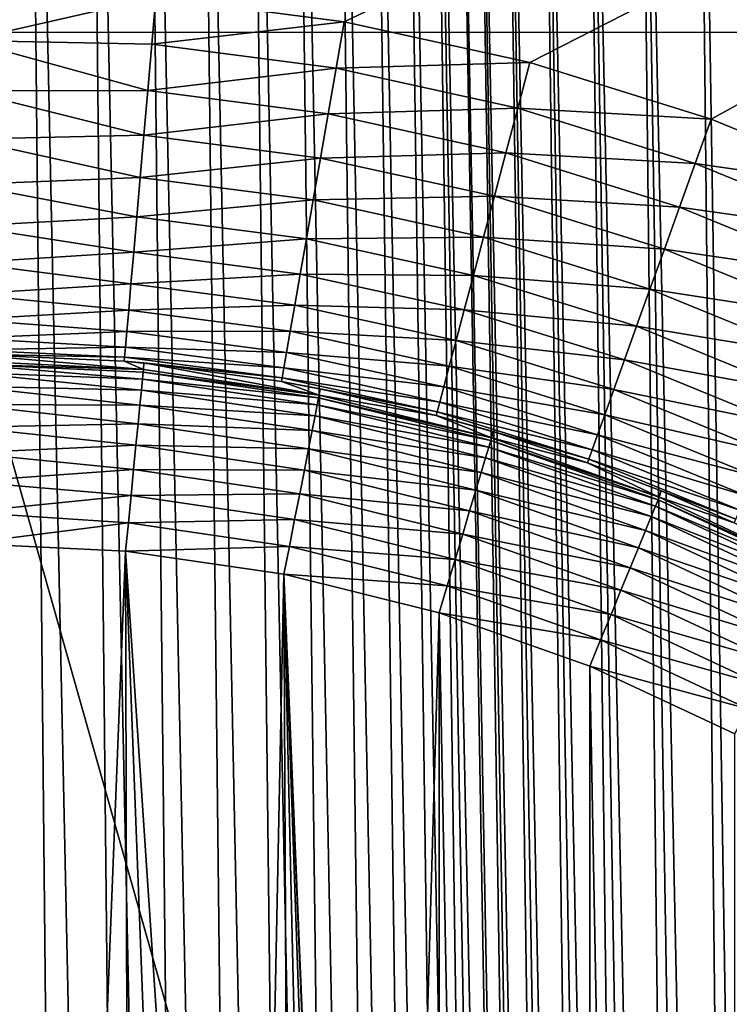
# Model space of a CAD drawing. Header units: millimetres. Extents: x -110 to 110, y 0 to 80.
# Tile 380 of 439: x 81.62 to 85.51, y 59.69 to 65.09. Entities that reach past the tile are written whole.
import ezdxf

# ---------------------------------------------------------------- set-up
doc = ezdxf.new("R2010")
doc.units = ezdxf.units.MM
doc.header["$LTSCALE"] = 59.460957
for name, color, linetype in [('158', 7, 'CONTINUOUS'), ('176', 7, 'CONTINUOUS'), ('253', 7, 'CONTINUOUS'), ('295', 7, 'CONTINUOUS'), ('4', 7, 'CONTINUOUS'), ('53', 7, 'CONTINUOUS'), ('6', 7, 'CONTINUOUS'), ('65', 7, 'CONTINUOUS'), ('74', 7, 'CONTINUOUS')]:
    doc.layers.add(name, color=color, linetype=linetype)

msp = doc.modelspace()

# ---------------------------------------------------------------- linework, layer by layer
at = {"layer": '158', "color": 7, "linetype": 'CONTINUOUS'}
for points in [[(81.3314, 63.253, 53.0349), (81.3314, 63.2172, 50.9825), (82.3023, 63.17, 50.9825), (81.3314, 63.253, 53.0349)], [(82.1978, 63.2156, 53.0349), (81.3314, 63.253, 53.0349), (82.3023, 63.17, 50.9825), (82.1978, 63.2156, 53.0349)], [(82.3058, 63.2056, 53.0349), (82.1978, 63.2156, 53.0349), (82.3023, 63.17, 50.9825), (82.3058, 63.2056, 53.0349)], [(83.2651, 63.0287, 50.9825), (82.3058, 63.2056, 53.0349), (82.3023, 63.17, 50.9825), (83.2651, 63.0287, 50.9825)], [(83.0587, 63.1035, 53.0349), (82.3058, 63.2056, 53.0349), (83.2651, 63.0287, 50.9825), (83.0587, 63.1035, 53.0349)], [(83.2711, 63.0641, 53.0349), (83.0587, 63.1035, 53.0349), (83.2651, 63.0287, 50.9825), (83.2711, 63.0641, 53.0349)], [(83.9067, 62.9175, 53.0349), (83.2711, 63.0641, 53.0349), (83.2651, 63.0287, 50.9825), (83.9067, 62.9175, 53.0349)], [(84.2097, 62.7947, 50.9825), (83.9067, 62.9175, 53.0349), (83.2651, 63.0287, 50.9825), (84.2097, 62.7947, 50.9825)], [(84.2181, 62.8296, 53.0349), (83.9067, 62.9175, 53.0349), (84.2097, 62.7947, 50.9825), (84.2181, 62.8296, 53.0349)], [(84.7355, 62.6591, 53.0349), (84.2181, 62.8296, 53.0349), (84.2097, 62.7947, 50.9825), (84.7355, 62.6591, 53.0349)], [(85.127, 62.4702, 50.9825), (84.7355, 62.6591, 53.0349), (84.2097, 62.7947, 50.9825), (85.127, 62.4702, 50.9825)], [(85.1379, 62.5044, 53.0349), (84.7355, 62.6591, 53.0349), (85.127, 62.4702, 50.9825), (85.1379, 62.5044, 53.0349)], [(85.5389, 62.3301, 53.0349), (85.1379, 62.5044, 53.0349), (85.127, 62.4702, 50.9825), (85.5389, 62.3301, 53.0349)], [(86.0086, 62.0581, 50.9825), (85.5389, 62.3301, 53.0349), (85.127, 62.4702, 50.9825), (86.0086, 62.0581, 50.9825)]]:
    msp.add_3dface(points, dxfattribs=at)
at = {"layer": '176', "color": 7, "linetype": 'CONTINUOUS'}
for points in [[(82.3702, 65.2078, 55), (81.3314, 65.2527, 55), (81.3314, 64.9712, 54.9801), (82.3702, 65.2078, 55)], [(82.3479, 64.9506, 54.9833), (82.3702, 65.2078, 55), (81.3314, 64.9712, 54.9801), (82.3479, 64.9506, 54.9833)], [(83.4023, 65.0734, 55), (82.3702, 65.2078, 55), (82.3479, 64.9506, 54.9833), (83.4023, 65.0734, 55)], [(83.3579, 64.8191, 54.9833), (83.4023, 65.0734, 55), (82.3479, 64.9506, 54.9833), (83.3579, 64.8191, 54.9833)], [(84.419, 64.8505, 55), (83.4023, 65.0734, 55), (83.3579, 64.8191, 54.9833), (84.419, 64.8505, 55)], [(81.3314, 64.6953, 54.9208), (82.3261, 64.6977, 54.9333), (81.3314, 64.9712, 54.9801), (81.3314, 64.6953, 54.9208)], [(82.3261, 64.6977, 54.9333), (82.3479, 64.9506, 54.9833), (81.3314, 64.9712, 54.9801), (82.3261, 64.6977, 54.9333)], [(82.3261, 64.6977, 54.9333), (83.3579, 64.8191, 54.9833), (82.3479, 64.9506, 54.9833), (82.3261, 64.6977, 54.9333)], [(83.3143, 64.569, 54.9333), (83.3579, 64.8191, 54.9833), (82.3261, 64.6977, 54.9333), (83.3143, 64.569, 54.9333)], [(83.3143, 64.569, 54.9333), (84.3528, 64.6009, 54.9833), (83.3579, 64.8191, 54.9833), (83.3143, 64.569, 54.9333)], [(84.3528, 64.6009, 54.9833), (84.419, 64.8505, 55), (83.3579, 64.8191, 54.9833), (84.3528, 64.6009, 54.9833)], [(85.4126, 64.5407, 55), (84.419, 64.8505, 55), (84.3528, 64.6009, 54.9833), (85.4126, 64.5407, 55)], [(82.3049, 64.4533, 54.8511), (82.3261, 64.6977, 54.9333), (81.3314, 64.6953, 54.9208), (82.3049, 64.4533, 54.8511)], [(81.3314, 64.4305, 54.8232), (82.3049, 64.4533, 54.8511), (81.3314, 64.6953, 54.9208), (81.3314, 64.4305, 54.8232)], [(82.3049, 64.4533, 54.8511), (83.3143, 64.569, 54.9333), (82.3261, 64.6977, 54.9333), (82.3049, 64.4533, 54.8511)], [(84.2878, 64.3555, 54.9333), (84.3528, 64.6009, 54.9833), (83.3143, 64.569, 54.9333), (84.2878, 64.3555, 54.9333)], [(84.2878, 64.3555, 54.9333), (85.3252, 64.2977, 54.9833), (84.3528, 64.6009, 54.9833), (84.2878, 64.3555, 54.9333)], [(85.3252, 64.2977, 54.9833), (85.4126, 64.5407, 55), (84.3528, 64.6009, 54.9833), (85.3252, 64.2977, 54.9833)], [(83.2722, 64.3274, 54.8511), (83.3143, 64.569, 54.9333), (82.3049, 64.4533, 54.8511), (83.2722, 64.3274, 54.8511)], [(83.2722, 64.3274, 54.8511), (84.2878, 64.3555, 54.9333), (83.3143, 64.569, 54.9333), (83.2722, 64.3274, 54.8511)], [(86.3758, 64.1463, 55), (85.4126, 64.5407, 55), (85.3252, 64.2977, 54.9833), (86.3758, 64.1463, 55)], [(82.2849, 64.2216, 54.7378), (82.3049, 64.4533, 54.8511), (81.3314, 64.4305, 54.8232), (82.2849, 64.2216, 54.7378)], [(82.2849, 64.2216, 54.7378), (83.2722, 64.3274, 54.8511), (82.3049, 64.4533, 54.8511), (82.2849, 64.2216, 54.7378)], [(81.3314, 64.1821, 54.6893), (82.2849, 64.2216, 54.7378), (81.3314, 64.4305, 54.8232), (81.3314, 64.1821, 54.6893)], [(84.225, 64.1185, 54.8511), (84.2878, 64.3555, 54.9333), (83.2722, 64.3274, 54.8511), (84.225, 64.1185, 54.8511)], [(84.225, 64.1185, 54.8511), (85.2392, 64.0589, 54.9333), (84.2878, 64.3555, 54.9333), (84.225, 64.1185, 54.8511)], [(85.2392, 64.0589, 54.9333), (85.3252, 64.2977, 54.9833), (84.2878, 64.3555, 54.9333), (85.2392, 64.0589, 54.9333)], [(83.2322, 64.0982, 54.7378), (83.2722, 64.3274, 54.8511), (82.2849, 64.2216, 54.7378), (83.2322, 64.0982, 54.7378)], [(83.2322, 64.0982, 54.7378), (84.225, 64.1185, 54.8511), (83.2722, 64.3274, 54.8511), (83.2322, 64.0982, 54.7378)], [(85.2392, 64.0589, 54.9333), (86.2678, 63.9118, 54.9833), (85.3252, 64.2977, 54.9833), (85.2392, 64.0589, 54.9333)], [(86.2678, 63.9118, 54.9833), (86.3758, 64.1463, 55), (85.3252, 64.2977, 54.9833), (86.2678, 63.9118, 54.9833)], [(82.2662, 64.0064, 54.5955), (82.2849, 64.2216, 54.7378), (81.3314, 64.1821, 54.6893), (82.2662, 64.0064, 54.5955)], [(81.3314, 63.955, 54.5218), (82.2662, 64.0064, 54.5955), (81.3314, 64.1821, 54.6893), (81.3314, 63.955, 54.5218)], [(82.2662, 64.0064, 54.5955), (83.2322, 64.0982, 54.7378), (82.2849, 64.2216, 54.7378), (82.2662, 64.0064, 54.5955)], [(84.1654, 63.8936, 54.7378), (84.225, 64.1185, 54.8511), (83.2322, 64.0982, 54.7378), (84.1654, 63.8936, 54.7378)], [(84.1654, 63.8936, 54.7378), (85.1562, 63.8281, 54.8511), (84.225, 64.1185, 54.8511), (84.1654, 63.8936, 54.7378)], [(85.1562, 63.8281, 54.8511), (85.2392, 64.0589, 54.9333), (84.225, 64.1185, 54.8511), (85.1562, 63.8281, 54.8511)], [(83.1951, 63.8854, 54.5955), (83.2322, 64.0982, 54.7378), (82.2662, 64.0064, 54.5955), (83.1951, 63.8854, 54.5955)], [(83.1951, 63.8854, 54.5955), (84.1654, 63.8936, 54.7378), (83.2322, 64.0982, 54.7378), (83.1951, 63.8854, 54.5955)], [(85.1562, 63.8281, 54.8511), (86.1615, 63.6812, 54.9333), (85.2392, 64.0589, 54.9333), (85.1562, 63.8281, 54.8511)], [(86.1615, 63.6812, 54.9333), (86.2678, 63.9118, 54.9833), (85.2392, 64.0589, 54.9333), (86.1615, 63.6812, 54.9333)], [(82.2494, 63.8112, 54.4265), (82.2662, 64.0064, 54.5955), (81.3314, 63.955, 54.5218), (82.2494, 63.8112, 54.4265)], [(81.3314, 63.7537, 54.3241), (82.2494, 63.8112, 54.4265), (81.3314, 63.955, 54.5218), (81.3314, 63.7537, 54.3241)], [(82.2494, 63.8112, 54.4265), (83.1951, 63.8854, 54.5955), (82.2662, 64.0064, 54.5955), (82.2494, 63.8112, 54.4265)], [(83.1614, 63.6924, 54.4265), (83.1951, 63.8854, 54.5955), (82.2494, 63.8112, 54.4265), (83.1614, 63.6924, 54.4265)], [(83.1614, 63.6924, 54.4265), (84.11, 63.6848, 54.5955), (83.1951, 63.8854, 54.5955), (83.1614, 63.6924, 54.4265)], [(84.11, 63.6848, 54.5955), (84.1654, 63.8936, 54.7378), (83.1951, 63.8854, 54.5955), (84.11, 63.6848, 54.5955)], [(84.11, 63.6848, 54.5955), (85.0774, 63.6092, 54.7378), (84.1654, 63.8936, 54.7378), (84.11, 63.6848, 54.5955)], [(85.0774, 63.6092, 54.7378), (85.1562, 63.8281, 54.8511), (84.1654, 63.8936, 54.7378), (85.0774, 63.6092, 54.7378)], [(82.2345, 63.6394, 54.2336), (82.2494, 63.8112, 54.4265), (81.3314, 63.7537, 54.3241), (82.2345, 63.6394, 54.2336)], [(82.2345, 63.6394, 54.2336), (83.1614, 63.6924, 54.4265), (82.2494, 63.8112, 54.4265), (82.2345, 63.6394, 54.2336)], [(85.0774, 63.6092, 54.7378), (86.0589, 63.4585, 54.8511), (85.1562, 63.8281, 54.8511), (85.0774, 63.6092, 54.7378)], [(86.0589, 63.4585, 54.8511), (86.1615, 63.6812, 54.9333), (85.1562, 63.8281, 54.8511), (86.0589, 63.4585, 54.8511)], [(81.3314, 63.5823, 54.0999), (82.2345, 63.6394, 54.2336), (81.3314, 63.7537, 54.3241), (81.3314, 63.5823, 54.0999)], [(83.1318, 63.5226, 54.2336), (83.1614, 63.6924, 54.4265), (82.2345, 63.6394, 54.2336), (83.1318, 63.5226, 54.2336)], [(83.1318, 63.5226, 54.2336), (84.0599, 63.4954, 54.4265), (83.1614, 63.6924, 54.4265), (83.1318, 63.5226, 54.2336)], [(84.0599, 63.4954, 54.4265), (84.11, 63.6848, 54.5955), (83.1614, 63.6924, 54.4265), (84.0599, 63.4954, 54.4265)], [(84.0599, 63.4954, 54.4265), (85.0042, 63.4059, 54.5955), (84.11, 63.6848, 54.5955), (84.0599, 63.4954, 54.4265)], [(85.0042, 63.4059, 54.5955), (85.0774, 63.6092, 54.7378), (84.11, 63.6848, 54.5955), (85.0042, 63.4059, 54.5955)], [(82.2219, 63.4939, 54.0201), (82.2345, 63.6394, 54.2336), (81.3314, 63.5823, 54.0999), (82.2219, 63.4939, 54.0201)], [(82.2219, 63.4939, 54.0201), (83.1318, 63.5226, 54.2336), (82.2345, 63.6394, 54.2336), (82.2219, 63.4939, 54.0201)], [(81.3314, 63.4441, 53.8539), (82.2219, 63.4939, 54.0201), (81.3314, 63.5823, 54.0999), (81.3314, 63.4441, 53.8539)], [(85.0042, 63.4059, 54.5955), (85.9615, 63.2472, 54.7378), (85.0774, 63.6092, 54.7378), (85.0042, 63.4059, 54.5955)], [(85.9615, 63.2472, 54.7378), (86.0589, 63.4585, 54.8511), (85.0774, 63.6092, 54.7378), (85.9615, 63.2472, 54.7378)], [(83.1067, 63.3787, 54.0201), (83.1318, 63.5226, 54.2336), (82.2219, 63.4939, 54.0201), (83.1067, 63.3787, 54.0201)], [(83.1067, 63.3787, 54.0201), (84.0157, 63.3288, 54.2336), (83.1318, 63.5226, 54.2336), (83.1067, 63.3787, 54.0201)], [(84.0157, 63.3288, 54.2336), (84.0599, 63.4954, 54.4265), (83.1318, 63.5226, 54.2336), (84.0157, 63.3288, 54.2336)], [(82.2118, 63.3771, 53.7895), (82.2219, 63.4939, 54.0201), (81.3314, 63.4441, 53.8539), (82.2118, 63.3771, 53.7895)], [(82.2118, 63.3771, 53.7895), (83.1067, 63.3787, 54.0201), (82.2219, 63.4939, 54.0201), (82.2118, 63.3771, 53.7895)], [(84.0157, 63.3288, 54.2336), (84.9379, 63.2216, 54.4265), (84.0599, 63.4954, 54.4265), (84.0157, 63.3288, 54.2336)], [(84.9379, 63.2216, 54.4265), (85.0042, 63.4059, 54.5955), (84.0599, 63.4954, 54.4265), (84.9379, 63.2216, 54.4265)], [(81.3314, 63.3419, 53.5908), (82.2118, 63.3771, 53.7895), (81.3314, 63.4441, 53.8539), (81.3314, 63.3419, 53.5908)], [(82.2043, 63.2909, 53.5457), (82.2118, 63.3771, 53.7895), (81.3314, 63.3419, 53.5908), (82.2043, 63.2909, 53.5457)], [(82.2043, 63.2909, 53.5457), (83.0866, 63.2632, 53.7895), (82.2118, 63.3771, 53.7895), (82.2043, 63.2909, 53.5457)], [(83.0866, 63.2632, 53.7895), (83.1067, 63.3787, 54.0201), (82.2118, 63.3771, 53.7895), (83.0866, 63.2632, 53.7895)], [(83.0866, 63.2632, 53.7895), (83.9783, 63.1876, 54.0201), (83.1067, 63.3787, 54.0201), (83.0866, 63.2632, 53.7895)], [(83.9783, 63.1876, 54.0201), (84.0157, 63.3288, 54.2336), (83.1067, 63.3787, 54.0201), (83.9783, 63.1876, 54.0201)], [(84.9379, 63.2216, 54.4265), (85.8711, 63.051, 54.5955), (85.0042, 63.4059, 54.5955), (84.9379, 63.2216, 54.4265)], [(85.8711, 63.051, 54.5955), (85.9615, 63.2472, 54.7378), (85.0042, 63.4059, 54.5955), (85.8711, 63.051, 54.5955)], [(81.3314, 63.2778, 53.316), (82.2043, 63.2909, 53.5457), (81.3314, 63.3419, 53.5908), (81.3314, 63.2778, 53.316)], [(83.9783, 63.1876, 54.0201), (84.8795, 63.0594, 54.2336), (84.0157, 63.3288, 54.2336), (83.9783, 63.1876, 54.0201)], [(84.8795, 63.0594, 54.2336), (84.9379, 63.2216, 54.4265), (84.0157, 63.3288, 54.2336), (84.8795, 63.0594, 54.2336)], [(82.1997, 63.2367, 53.2927), (82.2043, 63.2909, 53.5457), (81.3314, 63.2778, 53.316), (82.1997, 63.2367, 53.2927)], [(81.3314, 63.253, 53.0349), (82.1997, 63.2367, 53.2927), (81.3314, 63.2778, 53.316), (81.3314, 63.253, 53.0349)], [(81.3314, 63.253, 53.0349), (82.1978, 63.2156, 53.0349), (82.1997, 63.2367, 53.2927), (81.3314, 63.253, 53.0349)], [(82.1997, 63.2367, 53.2927), (83.0717, 63.1779, 53.5457), (82.2043, 63.2909, 53.5457), (82.1997, 63.2367, 53.2927)], [(83.0717, 63.1779, 53.5457), (83.0866, 63.2632, 53.7895), (82.2043, 63.2909, 53.5457), (83.0717, 63.1779, 53.5457)], [(83.0717, 63.1779, 53.5457), (83.9482, 63.0742, 53.7895), (83.0866, 63.2632, 53.7895), (83.0717, 63.1779, 53.5457)], [(83.9482, 63.0742, 53.7895), (83.9783, 63.1876, 54.0201), (83.0866, 63.2632, 53.7895), (83.9482, 63.0742, 53.7895)], [(82.1978, 63.2156, 53.0349), (83.0624, 63.1244, 53.2927), (82.1997, 63.2367, 53.2927), (82.1978, 63.2156, 53.0349)], [(82.1978, 63.2156, 53.0349), (82.3058, 63.2056, 53.0349), (83.0624, 63.1244, 53.2927), (82.1978, 63.2156, 53.0349)], [(83.0624, 63.1244, 53.2927), (83.0717, 63.1779, 53.5457), (82.1997, 63.2367, 53.2927), (83.0624, 63.1244, 53.2927)], [(82.3058, 63.2056, 53.0349), (83.0587, 63.1035, 53.0349), (83.0624, 63.1244, 53.2927), (82.3058, 63.2056, 53.0349)], [(84.8795, 63.0594, 54.2336), (85.7891, 62.8731, 54.4265), (84.9379, 63.2216, 54.4265), (84.8795, 63.0594, 54.2336)], [(85.7891, 62.8731, 54.4265), (85.8711, 63.051, 54.5955), (84.9379, 63.2216, 54.4265), (85.7891, 62.8731, 54.4265)], [(83.0624, 63.1244, 53.2927), (83.9261, 62.9906, 53.5457), (83.0717, 63.1779, 53.5457), (83.0624, 63.1244, 53.2927)], [(83.9261, 62.9906, 53.5457), (83.9482, 63.0742, 53.7895), (83.0717, 63.1779, 53.5457), (83.9261, 62.9906, 53.5457)], [(83.9482, 63.0742, 53.7895), (84.8301, 62.922, 54.0201), (83.9783, 63.1876, 54.0201), (83.9482, 63.0742, 53.7895)], [(84.8301, 62.922, 54.0201), (84.8795, 63.0594, 54.2336), (83.9783, 63.1876, 54.0201), (84.8301, 62.922, 54.0201)], [(83.0587, 63.1035, 53.0349), (83.9121, 62.938, 53.2927), (83.0624, 63.1244, 53.2927), (83.0587, 63.1035, 53.0349)], [(83.0587, 63.1035, 53.0349), (83.2711, 63.0641, 53.0349), (83.9121, 62.938, 53.2927), (83.0587, 63.1035, 53.0349)], [(83.9121, 62.938, 53.2927), (83.9261, 62.9906, 53.5457), (83.0624, 63.1244, 53.2927), (83.9121, 62.938, 53.2927)], [(83.2711, 63.0641, 53.0349), (83.9067, 62.9175, 53.0349), (83.9121, 62.938, 53.2927), (83.2711, 63.0641, 53.0349)], [(83.9261, 62.9906, 53.5457), (84.7904, 62.8116, 53.7895), (83.9482, 63.0742, 53.7895), (83.9261, 62.9906, 53.5457)], [(84.7904, 62.8116, 53.7895), (84.8301, 62.922, 54.0201), (83.9482, 63.0742, 53.7895), (84.7904, 62.8116, 53.7895)], [(84.8301, 62.922, 54.0201), (85.7169, 62.7165, 54.2336), (84.8795, 63.0594, 54.2336), (84.8301, 62.922, 54.0201)], [(85.7169, 62.7165, 54.2336), (85.7891, 62.8731, 54.4265), (84.8795, 63.0594, 54.2336), (85.7169, 62.7165, 54.2336)], [(83.9121, 62.938, 53.2927), (84.7611, 62.7302, 53.5457), (83.9261, 62.9906, 53.5457), (83.9121, 62.938, 53.2927)], [(84.7611, 62.7302, 53.5457), (84.7904, 62.8116, 53.7895), (83.9261, 62.9906, 53.5457), (84.7611, 62.7302, 53.5457)], [(83.9067, 62.9175, 53.0349), (84.7427, 62.6791, 53.2927), (83.9121, 62.938, 53.2927), (83.9067, 62.9175, 53.0349)], [(84.7427, 62.6791, 53.2927), (84.7611, 62.7302, 53.5457), (83.9121, 62.938, 53.2927), (84.7427, 62.6791, 53.2927)], [(83.9067, 62.9175, 53.0349), (84.2181, 62.8296, 53.0349), (84.7427, 62.6791, 53.2927), (83.9067, 62.9175, 53.0349)], [(84.7904, 62.8116, 53.7895), (85.6558, 62.5839, 54.0201), (84.8301, 62.922, 54.0201), (84.7904, 62.8116, 53.7895)], [(85.6558, 62.5839, 54.0201), (85.7169, 62.7165, 54.2336), (84.8301, 62.922, 54.0201), (85.6558, 62.5839, 54.0201)], [(84.2181, 62.8296, 53.0349), (84.7355, 62.6591, 53.0349), (84.7427, 62.6791, 53.2927), (84.2181, 62.8296, 53.0349)], [(84.7611, 62.7302, 53.5457), (85.6067, 62.4774, 53.7895), (84.7904, 62.8116, 53.7895), (84.7611, 62.7302, 53.5457)], [(85.6067, 62.4774, 53.7895), (85.6558, 62.5839, 54.0201), (84.7904, 62.8116, 53.7895), (85.6067, 62.4774, 53.7895)], [(84.7427, 62.6791, 53.2927), (85.5705, 62.3988, 53.5457), (84.7611, 62.7302, 53.5457), (84.7427, 62.6791, 53.2927)], [(85.5705, 62.3988, 53.5457), (85.6067, 62.4774, 53.7895), (84.7611, 62.7302, 53.5457), (85.5705, 62.3988, 53.5457)], [(84.7355, 62.6591, 53.0349), (85.5478, 62.3494, 53.2927), (84.7427, 62.6791, 53.2927), (84.7355, 62.6591, 53.0349)], [(85.5478, 62.3494, 53.2927), (85.5705, 62.3988, 53.5457), (84.7427, 62.6791, 53.2927), (85.5478, 62.3494, 53.2927)], [(84.7355, 62.6591, 53.0349), (85.1379, 62.5044, 53.0349), (85.5478, 62.3494, 53.2927), (84.7355, 62.6591, 53.0349)], [(85.1379, 62.5044, 53.0349), (85.5389, 62.3301, 53.0349), (85.5478, 62.3494, 53.2927), (85.1379, 62.5044, 53.0349)]]:
    msp.add_3dface(points, dxfattribs=at)
at = {"layer": '253', "color": 7, "linetype": 'CONTINUOUS'}
for points in [[(82.3023, 63.17, 50.9825), (81.3314, 63.2172, 50.9825), (81.3314, 63.1993, 50.8111), (82.3023, 63.17, 50.9825)], [(81.3314, 63.1993, 50.8111), (81.3314, 63.1523, 50.6453), (82.2972, 63.117, 50.6777), (81.3314, 63.1993, 50.8111)], [(82.3009, 63.1553, 50.8281), (81.3314, 63.1993, 50.8111), (82.2972, 63.117, 50.6777), (82.3009, 63.1553, 50.8281)], [(82.3023, 63.17, 50.9825), (81.3314, 63.1993, 50.8111), (82.3009, 63.1553, 50.8281), (82.3023, 63.17, 50.9825)], [(81.3314, 63.1523, 50.6453), (81.3314, 63.0775, 50.49), (82.2913, 63.0561, 50.5352), (81.3314, 63.1523, 50.6453)], [(82.2972, 63.117, 50.6777), (81.3314, 63.1523, 50.6453), (82.2913, 63.0561, 50.5352), (82.2972, 63.117, 50.6777)], [(82.3009, 63.1553, 50.8281), (82.2972, 63.117, 50.6777), (83.2623, 63.0143, 50.8281), (82.3009, 63.1553, 50.8281)], [(83.2651, 63.0287, 50.9825), (82.3023, 63.17, 50.9825), (82.3009, 63.1553, 50.8281), (83.2651, 63.0287, 50.9825)], [(83.2651, 63.0287, 50.9825), (82.3009, 63.1553, 50.8281), (83.2623, 63.0143, 50.8281), (83.2651, 63.0287, 50.9825)], [(82.2972, 63.117, 50.6777), (82.2913, 63.0561, 50.5352), (83.2549, 62.9765, 50.6777), (82.2972, 63.117, 50.6777)], [(83.2623, 63.0143, 50.8281), (82.2972, 63.117, 50.6777), (83.2549, 62.9765, 50.6777), (83.2623, 63.0143, 50.8281)], [(81.3314, 63.0775, 50.49), (81.3314, 62.9771, 50.3498), (82.2832, 62.9739, 50.4038), (81.3314, 63.0775, 50.49)], [(82.2913, 63.0561, 50.5352), (81.3314, 63.0775, 50.49), (82.2832, 62.9739, 50.4038), (82.2913, 63.0561, 50.5352)], [(82.2913, 63.0561, 50.5352), (82.2832, 62.9739, 50.4038), (83.243, 62.9164, 50.5352), (82.2913, 63.0561, 50.5352)], [(83.2549, 62.9765, 50.6777), (82.2913, 63.0561, 50.5352), (83.243, 62.9164, 50.5352), (83.2549, 62.9765, 50.6777)], [(83.2623, 63.0143, 50.8281), (83.2549, 62.9765, 50.6777), (84.2054, 62.7806, 50.8281), (83.2623, 63.0143, 50.8281)], [(84.2097, 62.7947, 50.9825), (83.2651, 63.0287, 50.9825), (83.2623, 63.0143, 50.8281), (84.2097, 62.7947, 50.9825)], [(84.2097, 62.7947, 50.9825), (83.2623, 63.0143, 50.8281), (84.2054, 62.7806, 50.8281), (84.2097, 62.7947, 50.9825)], [(81.3314, 62.9771, 50.3498), (81.3314, 62.8541, 50.229), (82.2734, 62.8724, 50.2867), (81.3314, 62.9771, 50.3498)], [(82.2832, 62.9739, 50.4038), (81.3314, 62.9771, 50.3498), (82.2734, 62.8724, 50.2867), (82.2832, 62.9739, 50.4038)], [(82.2832, 62.9739, 50.4038), (82.2734, 62.8724, 50.2867), (83.2271, 62.8354, 50.4038), (82.2832, 62.9739, 50.4038)], [(83.243, 62.9164, 50.5352), (82.2832, 62.9739, 50.4038), (83.2271, 62.8354, 50.4038), (83.243, 62.9164, 50.5352)], [(83.2549, 62.9765, 50.6777), (83.243, 62.9164, 50.5352), (84.1944, 62.7438, 50.6777), (83.2549, 62.9765, 50.6777)], [(84.2054, 62.7806, 50.8281), (83.2549, 62.9765, 50.6777), (84.1944, 62.7438, 50.6777), (84.2054, 62.7806, 50.8281)], [(83.243, 62.9164, 50.5352), (83.2271, 62.8354, 50.4038), (84.1768, 62.6851, 50.5352), (83.243, 62.9164, 50.5352)], [(84.1944, 62.7438, 50.6777), (83.243, 62.9164, 50.5352), (84.1768, 62.6851, 50.5352), (84.1944, 62.7438, 50.6777)], [(82.2734, 62.8724, 50.2867), (81.3314, 62.8541, 50.229), (82.2619, 62.7542, 50.1869), (82.2734, 62.8724, 50.2867)], [(81.3314, 62.8541, 50.229), (81.3314, 62.7123, 50.1311), (82.2619, 62.7542, 50.1869), (81.3314, 62.8541, 50.229)], [(82.2734, 62.8724, 50.2867), (82.2619, 62.7542, 50.1869), (83.2074, 62.7354, 50.2867), (82.2734, 62.8724, 50.2867)], [(83.2271, 62.8354, 50.4038), (82.2734, 62.8724, 50.2867), (83.2074, 62.7354, 50.2867), (83.2271, 62.8354, 50.4038)], [(83.2271, 62.8354, 50.4038), (83.2074, 62.7354, 50.2867), (84.1531, 62.606, 50.4038), (83.2271, 62.8354, 50.4038)], [(84.1768, 62.6851, 50.5352), (83.2271, 62.8354, 50.4038), (84.1531, 62.606, 50.4038), (84.1768, 62.6851, 50.5352)], [(84.2054, 62.7806, 50.8281), (84.1944, 62.7438, 50.6777), (85.1215, 62.4565, 50.8281), (84.2054, 62.7806, 50.8281)], [(85.127, 62.4702, 50.9825), (84.2097, 62.7947, 50.9825), (84.2054, 62.7806, 50.8281), (85.127, 62.4702, 50.9825)], [(85.127, 62.4702, 50.9825), (84.2054, 62.7806, 50.8281), (85.1215, 62.4565, 50.8281), (85.127, 62.4702, 50.9825)], [(82.2619, 62.7542, 50.1869), (81.3314, 62.7123, 50.1311), (82.249, 62.622, 50.1066), (82.2619, 62.7542, 50.1869)], [(82.2619, 62.7542, 50.1869), (82.249, 62.622, 50.1066), (83.1845, 62.6189, 50.1869), (82.2619, 62.7542, 50.1869)], [(83.2074, 62.7354, 50.2867), (82.2619, 62.7542, 50.1869), (83.1845, 62.6189, 50.1869), (83.2074, 62.7354, 50.2867)], [(83.2074, 62.7354, 50.2867), (83.1845, 62.6189, 50.1869), (84.1238, 62.5084, 50.2867), (83.2074, 62.7354, 50.2867)], [(84.1531, 62.606, 50.4038), (83.2074, 62.7354, 50.2867), (84.1238, 62.5084, 50.2867), (84.1531, 62.606, 50.4038)], [(84.1944, 62.7438, 50.6777), (84.1768, 62.6851, 50.5352), (85.1069, 62.4209, 50.6777), (84.1944, 62.7438, 50.6777)], [(85.1215, 62.4565, 50.8281), (84.1944, 62.7438, 50.6777), (85.1069, 62.4209, 50.6777), (85.1215, 62.4565, 50.8281)], [(81.3314, 62.7123, 50.1311), (81.3314, 62.5557, 50.059), (82.249, 62.622, 50.1066), (81.3314, 62.7123, 50.1311)], [(84.1768, 62.6851, 50.5352), (84.1531, 62.606, 50.4038), (85.0837, 62.3643, 50.5352), (84.1768, 62.6851, 50.5352)], [(85.1069, 62.4209, 50.6777), (84.1768, 62.6851, 50.5352), (85.0837, 62.3643, 50.5352), (85.1069, 62.4209, 50.6777)], [(82.249, 62.622, 50.1066), (81.3314, 62.5557, 50.059), (82.2351, 62.4791, 50.0479), (82.249, 62.622, 50.1066)], [(82.249, 62.622, 50.1066), (82.2351, 62.4791, 50.0479), (83.1589, 62.4886, 50.1066), (82.249, 62.622, 50.1066)], [(83.1845, 62.6189, 50.1869), (82.249, 62.622, 50.1066), (83.1589, 62.4886, 50.1066), (83.1845, 62.6189, 50.1869)], [(83.1845, 62.6189, 50.1869), (83.1589, 62.4886, 50.1066), (84.0896, 62.3946, 50.1869), (83.1845, 62.6189, 50.1869)], [(84.1238, 62.5084, 50.2867), (83.1845, 62.6189, 50.1869), (84.0896, 62.3946, 50.1869), (84.1238, 62.5084, 50.2867)], [(84.1531, 62.606, 50.4038), (84.1238, 62.5084, 50.2867), (85.0524, 62.2878, 50.4038), (84.1531, 62.606, 50.4038)], [(85.0837, 62.3643, 50.5352), (84.1531, 62.606, 50.4038), (85.0524, 62.2878, 50.4038), (85.0837, 62.3643, 50.5352)], [(81.3314, 62.5557, 50.059), (81.3314, 62.389, 50.0149), (82.2351, 62.4791, 50.0479), (81.3314, 62.5557, 50.059)], [(84.1238, 62.5084, 50.2867), (84.0896, 62.3946, 50.1869), (85.0138, 62.1935, 50.2867), (84.1238, 62.5084, 50.2867)], [(85.0524, 62.2878, 50.4038), (84.1238, 62.5084, 50.2867), (85.0138, 62.1935, 50.2867), (85.0524, 62.2878, 50.4038)], [(82.2351, 62.4791, 50.0479), (81.3314, 62.389, 50.0149), (82.2204, 62.3288, 50.012), (82.2351, 62.4791, 50.0479)], [(82.2351, 62.4791, 50.0479), (82.2204, 62.3288, 50.012), (83.1311, 62.3476, 50.0479), (82.2351, 62.4791, 50.0479)], [(83.1589, 62.4886, 50.1066), (82.2351, 62.4791, 50.0479), (83.1311, 62.3476, 50.0479), (83.1589, 62.4886, 50.1066)], [(83.1589, 62.4886, 50.1066), (83.1311, 62.3476, 50.0479), (84.0515, 62.2674, 50.1066), (83.1589, 62.4886, 50.1066)], [(84.0896, 62.3946, 50.1869), (83.1589, 62.4886, 50.1066), (84.0515, 62.2674, 50.1066), (84.0896, 62.3946, 50.1869)], [(85.1215, 62.4565, 50.8281), (85.1069, 62.4209, 50.6777), (86.0017, 62.0451, 50.8281), (85.1215, 62.4565, 50.8281)], [(86.0086, 62.0581, 50.9825), (85.127, 62.4702, 50.9825), (85.1215, 62.4565, 50.8281), (86.0086, 62.0581, 50.9825)], [(86.0086, 62.0581, 50.9825), (85.1215, 62.4565, 50.8281), (86.0017, 62.0451, 50.8281), (86.0086, 62.0581, 50.9825)], [(84.0896, 62.3946, 50.1869), (84.0515, 62.2674, 50.1066), (84.9688, 62.0836, 50.1869), (84.0896, 62.3946, 50.1869)], [(85.0138, 62.1935, 50.2867), (84.0896, 62.3946, 50.1869), (84.9688, 62.0836, 50.1869), (85.0138, 62.1935, 50.2867)], [(85.1069, 62.4209, 50.6777), (85.0837, 62.3643, 50.5352), (85.9838, 62.0111, 50.6777), (85.1069, 62.4209, 50.6777)], [(86.0017, 62.0451, 50.8281), (85.1069, 62.4209, 50.6777), (85.9838, 62.0111, 50.6777), (86.0017, 62.0451, 50.8281)], [(81.3314, 62.389, 50.0149), (81.3314, 62.2173, 50), (82.2204, 62.3288, 50.012), (81.3314, 62.389, 50.0149)], [(83.1311, 62.3476, 50.0479), (82.2204, 62.3288, 50.012), (83.102, 62.1995, 50.012), (83.1311, 62.3476, 50.0479)], [(83.1311, 62.3476, 50.0479), (83.102, 62.1995, 50.012), (84.0102, 62.1298, 50.0479), (83.1311, 62.3476, 50.0479)], [(84.0515, 62.2674, 50.1066), (83.1311, 62.3476, 50.0479), (84.0102, 62.1298, 50.0479), (84.0515, 62.2674, 50.1066)], [(85.0837, 62.3643, 50.5352), (85.0524, 62.2878, 50.4038), (85.9552, 61.9569, 50.5352), (85.0837, 62.3643, 50.5352)], [(85.9838, 62.0111, 50.6777), (85.0837, 62.3643, 50.5352), (85.9552, 61.9569, 50.5352), (85.9838, 62.0111, 50.6777)], [(81.3314, 62.2173, 50), (82.2054, 62.1748, 50), (82.2204, 62.3288, 50.012), (81.3314, 62.2173, 50)], [(82.2204, 62.3288, 50.012), (82.2054, 62.1748, 50), (83.102, 62.1995, 50.012), (82.2204, 62.3288, 50.012)], [(85.0524, 62.2878, 50.4038), (85.0138, 62.1935, 50.2867), (85.9166, 61.8839, 50.4038), (85.0524, 62.2878, 50.4038)], [(85.9552, 61.9569, 50.5352), (85.0524, 62.2878, 50.4038), (85.9166, 61.8839, 50.4038), (85.9552, 61.9569, 50.5352)], [(84.0515, 62.2674, 50.1066), (84.0102, 62.1298, 50.0479), (84.9184, 61.9607, 50.1066), (84.0515, 62.2674, 50.1066)], [(84.9688, 62.0836, 50.1869), (84.0515, 62.2674, 50.1066), (84.9184, 61.9607, 50.1066), (84.9688, 62.0836, 50.1869)], [(82.2054, 62.1748, 50), (83.0721, 62.0477, 50), (83.102, 62.1995, 50.012), (82.2054, 62.1748, 50)], [(83.102, 62.1995, 50.012), (83.0721, 62.0477, 50), (83.9668, 61.9852, 50.012), (83.102, 62.1995, 50.012)], [(84.0102, 62.1298, 50.0479), (83.102, 62.1995, 50.012), (83.9668, 61.9852, 50.012), (84.0102, 62.1298, 50.0479)], [(85.0138, 62.1935, 50.2867), (84.9688, 62.0836, 50.1869), (85.869, 61.7938, 50.2867), (85.0138, 62.1935, 50.2867)], [(85.9166, 61.8839, 50.4038), (85.0138, 62.1935, 50.2867), (85.869, 61.7938, 50.2867), (85.9166, 61.8839, 50.4038)], [(84.0102, 62.1298, 50.0479), (83.9668, 61.9852, 50.012), (84.864, 61.8278, 50.0479), (84.0102, 62.1298, 50.0479)], [(84.9184, 61.9607, 50.1066), (84.0102, 62.1298, 50.0479), (84.864, 61.8278, 50.0479), (84.9184, 61.9607, 50.1066)], [(84.9688, 62.0836, 50.1869), (84.9184, 61.9607, 50.1066), (85.8136, 61.6888, 50.1869), (84.9688, 62.0836, 50.1869)], [(85.869, 61.7938, 50.2867), (84.9688, 62.0836, 50.1869), (85.8136, 61.6888, 50.1869), (85.869, 61.7938, 50.2867)], [(83.0721, 62.0477, 50), (83.9224, 61.837, 50), (83.9668, 61.9852, 50.012), (83.0721, 62.0477, 50)], [(83.9668, 61.9852, 50.012), (83.9224, 61.837, 50), (84.8068, 61.6881, 50.012), (83.9668, 61.9852, 50.012)], [(84.864, 61.8278, 50.0479), (83.9668, 61.9852, 50.012), (84.8068, 61.6881, 50.012), (84.864, 61.8278, 50.0479)], [(84.9184, 61.9607, 50.1066), (84.864, 61.8278, 50.0479), (85.7516, 61.5713, 50.1066), (84.9184, 61.9607, 50.1066)], [(85.8136, 61.6888, 50.1869), (84.9184, 61.9607, 50.1066), (85.7516, 61.5713, 50.1066), (85.8136, 61.6888, 50.1869)], [(83.9224, 61.837, 50), (84.7482, 61.5449, 50), (84.8068, 61.6881, 50.012), (83.9224, 61.837, 50)], [(84.864, 61.8278, 50.0479), (84.8068, 61.6881, 50.012), (85.6845, 61.4443, 50.0479), (84.864, 61.8278, 50.0479)], [(85.7516, 61.5713, 50.1066), (84.864, 61.8278, 50.0479), (85.6845, 61.4443, 50.0479), (85.7516, 61.5713, 50.1066)], [(84.8068, 61.6881, 50.012), (84.7482, 61.5449, 50), (85.614, 61.3108, 50.012), (84.8068, 61.6881, 50.012)], [(85.6845, 61.4443, 50.0479), (84.8068, 61.6881, 50.012), (85.614, 61.3108, 50.012), (85.6845, 61.4443, 50.0479)], [(84.7482, 61.5449, 50), (85.5418, 61.174, 50), (85.614, 61.3108, 50.012), (84.7482, 61.5449, 50)]]:
    msp.add_3dface(points, dxfattribs=at)
at = {"layer": '295', "color": 7, "linetype": 'CONTINUOUS'}
for points in [[(81.0076, 52.6591, 37.996), (80.9177, 65.0175, 38.2117), (88, 40, 37.775), (81.0076, 52.6591, 37.996)], [(88, 40, 37.775), (80.9177, 65.0175, 38.2117), (88, 65.0175, 38.2117), (88, 40, 37.775)]]:
    msp.add_3dface(points, dxfattribs=at)
at = {"layer": '4', "color": 7, "linetype": 'CONTINUOUS'}
for points in [[(82.3702, 65.2078, 55), (83.4023, 65.0734, 55), (105.7, 75.7173, 55), (82.3702, 65.2078, 55)], [(83.4023, 65.0734, 55), (84.419, 64.8505, 55), (105.7, 75.7173, 55), (83.4023, 65.0734, 55)], [(84.419, 64.8505, 55), (85.4126, 64.5407, 55), (105.7, 75.7173, 55), (84.419, 64.8505, 55)], [(85.4126, 64.5407, 55), (86.3758, 64.1463, 55), (105.7, 75.7173, 55), (85.4126, 64.5407, 55)]]:
    msp.add_3dface(points, dxfattribs=at)
at = {"layer": '53', "color": 7, "linetype": 'CONTINUOUS'}
for points in [[(81.3009, 70.7052, -38.7694), (81.9612, 40, -38.7188), (81.6566, 70.7052, -39.1941), (81.3009, 70.7052, -38.7694)], [(81.5932, 40, -38.2917), (81.9612, 40, -38.7188), (81.3009, 70.7052, -38.7694), (81.5932, 40, -38.2917)], [(81.9612, 40, -38.7188), (82.3092, 40, -39.1623), (81.6566, 70.7052, -39.1941), (81.9612, 40, -38.7188)], [(81.6566, 70.7052, -39.1941), (82.3092, 40, -39.1623), (81.9917, 70.7052, -39.6352), (81.6566, 70.7052, -39.1941)], [(81.9917, 70.7052, -39.6352), (82.6364, 40, -39.6214), (82.3057, 70.7052, -40.0916), (81.9917, 70.7052, -39.6352)], [(82.3092, 40, -39.1623), (82.6364, 40, -39.6214), (81.9917, 70.7052, -39.6352), (82.3092, 40, -39.1623)], [(82.3057, 70.7052, -40.0916), (82.9422, 40, -40.0951), (82.5977, 70.7052, -40.5624), (82.3057, 70.7052, -40.0916)], [(82.6364, 40, -39.6214), (82.9422, 40, -40.0951), (82.3057, 70.7052, -40.0916), (82.6364, 40, -39.6214)], [(82.5977, 70.7052, -40.5624), (83.2258, 40, -40.5823), (82.8671, 70.7052, -41.0464), (82.5977, 70.7052, -40.5624)], [(82.9422, 40, -40.0951), (83.2258, 40, -40.5823), (82.5977, 70.7052, -40.5624), (82.9422, 40, -40.0951)], [(82.8671, 70.7052, -41.0464), (83.4867, 40, -41.0821), (83.1133, 70.7052, -41.5426), (82.8671, 70.7052, -41.0464)], [(83.2258, 40, -40.5823), (83.4867, 40, -41.0821), (82.8671, 70.7052, -41.0464), (83.2258, 40, -40.5823)], [(83.1133, 70.7052, -41.5426), (83.7244, 40, -41.5933), (83.3358, 70.7052, -42.0499), (83.1133, 70.7052, -41.5426)], [(83.4867, 40, -41.0821), (83.7244, 40, -41.5933), (83.1133, 70.7052, -41.5426), (83.4867, 40, -41.0821)], [(83.3358, 70.7052, -42.0499), (83.9383, 40, -42.1149), (83.5341, 70.7052, -42.5672), (83.3358, 70.7052, -42.0499)], [(83.7244, 40, -41.5933), (83.9383, 40, -42.1149), (83.3358, 70.7052, -42.0499), (83.7244, 40, -41.5933)], [(83.5341, 70.7052, -42.5672), (84.1279, 40, -42.6459), (83.7077, 70.7052, -43.0932), (83.5341, 70.7052, -42.5672)], [(83.9383, 40, -42.1149), (84.1279, 40, -42.6459), (83.5341, 70.7052, -42.5672), (83.9383, 40, -42.1149)], [(84.1279, 40, -42.6459), (84.2929, 40, -43.185), (83.7077, 70.7052, -43.0932), (84.1279, 40, -42.6459)], [(83.7077, 70.7052, -43.0932), (84.2929, 40, -43.185), (83.8562, 70.7052, -43.6269), (83.7077, 70.7052, -43.0932)], [(83.9794, 70.7052, -44.167), (83.8562, 70.7052, -43.6269), (84.5046, 40, -44.0603), (83.9794, 70.7052, -44.167)], [(84.5046, 40, -44.0603), (83.8562, 70.7052, -43.6269), (84.4068, 40, -43.6207), (84.5046, 40, -44.0603)], [(83.8562, 70.7052, -43.6269), (84.2929, 40, -43.185), (84.4068, 40, -43.6207), (83.8562, 70.7052, -43.6269)]]:
    msp.add_3dface(points, dxfattribs=at)
at = {"layer": '6', "color": 7, "linetype": 'CONTINUOUS'}
for points in [[(110, 0, -55), (-110, 0, -55), (110, 80, -55), (110, 0, -55)], [(110, 80, -55), (-110, 0, -55), (-110, 80, -55), (110, 80, -55)]]:
    msp.add_3dface(points, dxfattribs=at)
at = {"layer": '65', "color": 7, "linetype": 'CONTINUOUS'}
for points in [[(83.9794, 70.7052, -44.167), (84.5503, 40, -44.2525), (84.0894, 70.7052, -44.5793), (83.9794, 70.7052, -44.167)], [(83.9794, 70.7052, -44.167), (84.5046, 40, -44.0603), (84.5503, 40, -44.2525), (83.9794, 70.7052, -44.167)], [(84.5503, 40, -44.2525), (84.6085, 40, -44.4412), (84.0894, 70.7052, -44.5793), (84.5503, 40, -44.2525)], [(84.0894, 70.7052, -44.5793), (84.6791, 40, -44.6258), (84.2484, 70.7052, -44.9753), (84.0894, 70.7052, -44.5793)], [(84.6085, 40, -44.4412), (84.6791, 40, -44.6258), (84.0894, 70.7052, -44.5793), (84.6085, 40, -44.4412)], [(84.6791, 40, -44.6258), (84.7616, 40, -44.8053), (84.2484, 70.7052, -44.9753), (84.6791, 40, -44.6258)], [(84.2484, 70.7052, -44.9753), (84.8558, 40, -44.9789), (84.4538, 70.7052, -45.3493), (84.2484, 70.7052, -44.9753)], [(84.7616, 40, -44.8053), (84.8558, 40, -44.9789), (84.2484, 70.7052, -44.9753), (84.7616, 40, -44.8053)], [(84.9612, 40, -45.146), (85.0774, 40, -45.3058), (84.4538, 70.7052, -45.3493), (84.9612, 40, -45.146)], [(84.4538, 70.7052, -45.3493), (85.0774, 40, -45.3058), (84.7029, 70.7052, -45.6959), (84.4538, 70.7052, -45.3493)], [(84.8558, 40, -44.9789), (84.9612, 40, -45.146), (84.4538, 70.7052, -45.3493), (84.8558, 40, -44.9789)], [(85.2039, 40, -45.4577), (85.34, 40, -45.6008), (84.7029, 70.7052, -45.6959), (85.2039, 40, -45.4577)], [(84.7029, 70.7052, -45.6959), (85.34, 40, -45.6008), (84.9919, 70.7052, -46.0099), (84.7029, 70.7052, -45.6959)], [(85.0774, 40, -45.3058), (85.2039, 40, -45.4577), (84.7029, 70.7052, -45.6959), (85.0774, 40, -45.3058)], [(85.34, 40, -45.6008), (85.4853, 40, -45.7347), (84.9919, 70.7052, -46.0099), (85.34, 40, -45.6008)], [(84.9919, 70.7052, -46.0099), (85.6391, 40, -45.8587), (85.3165, 70.7052, -46.2868), (84.9919, 70.7052, -46.0099)], [(85.4853, 40, -45.7347), (85.6391, 40, -45.8587), (84.9919, 70.7052, -46.0099), (85.4853, 40, -45.7347)], [(85.3165, 70.7052, -46.2868), (85.8007, 40, -45.9724), (85.6722, 70.7052, -46.5225), (85.3165, 70.7052, -46.2868)], [(85.6391, 40, -45.8587), (85.8007, 40, -45.9724), (85.3165, 70.7052, -46.2868), (85.6391, 40, -45.8587)]]:
    msp.add_3dface(points, dxfattribs=at)
at = {"layer": '74', "color": 7, "linetype": 'CONTINUOUS'}
for points in [[(81.3314, 62.2173, 50), (81.8505, 53.2227, 50), (82.2054, 62.1748, 50), (81.3314, 62.2173, 50)], [(81.437, 53.4727, 50), (81.8505, 53.2227, 50), (81.3314, 62.2173, 50), (81.437, 53.4727, 50)], [(81.8505, 53.2227, 50), (82.2308, 52.9248, 50), (82.2054, 62.1748, 50), (81.8505, 53.2227, 50)], [(82.2308, 52.9248, 50), (82.5724, 52.5832, 50), (82.2054, 62.1748, 50), (82.2308, 52.9248, 50)], [(82.2054, 62.1748, 50), (82.8703, 52.2029, 50), (83.0721, 62.0477, 50), (82.2054, 62.1748, 50)], [(82.5724, 52.5832, 50), (82.8703, 52.2029, 50), (82.2054, 62.1748, 50), (82.5724, 52.5832, 50)], [(82.8703, 52.2029, 50), (83.1203, 51.7894, 50), (83.0721, 62.0477, 50), (82.8703, 52.2029, 50)], [(83.3184, 51.3489, 50), (83.4621, 50.8875, 50), (83.0721, 62.0477, 50), (83.3184, 51.3489, 50)], [(83.4621, 50.8875, 50), (83.5491, 50.4117, 50), (83.0721, 62.0477, 50), (83.4621, 50.8875, 50)], [(83.0721, 62.0477, 50), (83.5781, 49.9311, 50), (83.9224, 61.837, 50), (83.0721, 62.0477, 50)], [(83.5491, 50.4117, 50), (83.5781, 49.9311, 50), (83.0721, 62.0477, 50), (83.5491, 50.4117, 50)], [(83.1203, 51.7894, 50), (83.3184, 51.3489, 50), (83.0721, 62.0477, 50), (83.1203, 51.7894, 50)], [(83.9224, 61.837, 50), (83.5781, 49.9311, 50), (83.9224, 18.163, 50), (83.9224, 61.837, 50)], [(84.7482, 18.4551, 50), (83.9224, 61.837, 50), (83.9224, 18.163, 50), (84.7482, 18.4551, 50)], [(84.7482, 61.5449, 50), (83.9224, 61.837, 50), (84.7482, 18.4551, 50), (84.7482, 61.5449, 50)], [(85.5418, 18.826, 50), (84.7482, 61.5449, 50), (84.7482, 18.4551, 50), (85.5418, 18.826, 50)], [(85.5418, 61.174, 50), (84.7482, 61.5449, 50), (85.5418, 18.826, 50), (85.5418, 61.174, 50)]]:
    msp.add_3dface(points, dxfattribs=at)

doc.saveas('drawing.dxf')
